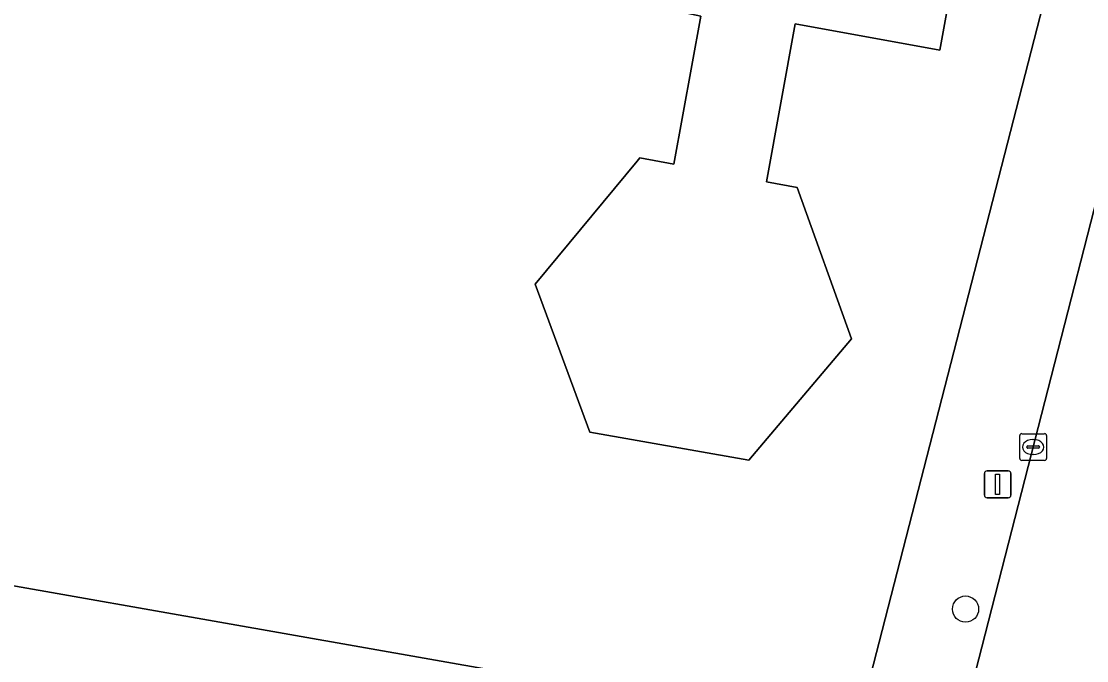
# Model space of a CAD drawing. Extents: x 163683 to 164494, y 382709 to 383872.
# Drawn here: x 163977 to 164016.78, y 383344.1 to 383367.98 of the extents above; entities that cross this region are included whole.
import ezdxf

# ---------------------------------------------------------------- set-up
doc = ezdxf.new("R2010")
doc.units = 0
for name, color, linetype in [('IMGEO_Boom', 7, 'Continuous'), ('IMGEO_Erf', 7, 'Continuous'), ('IMGEO_Kolk', 7, 'Continuous'), ('IMGEO_Lichtmast', 7, 'Continuous'), ('IMGEO_Pand', 7, 'Continuous'), ('IMGEO_Rijbaan_lokaal_open', 7, 'Continuous'), ('IMGEO_Voetpad_open', 7, 'Continuous')]:
    doc.layers.add(name, color=color, linetype=linetype)

msp = doc.modelspace()

# ---------------------------------------------------------------- linework, layer by layer
at = {"layer": 'IMGEO_Boom'}
msp.add_circle((164012.259, 383346.03), 0.489, dxfattribs=at)
at = {"layer": 'IMGEO_Erf'}
msp.add_lwpolyline([(164004.166, 383351.59), (164000, 383352.325), (163998.224, 383352.639), (163996.192, 383358.165), (164000, 383362.755), (164000.101, 383362.877), (164001.369, 383362.647), (164002.373, 383368.173), (164000, 383368.676), (163967.81, 383374.388), (163968.292, 383377.103), (163966.514, 383377.418), (163968.205, 383384.916), (164000, 383379.25), (164004.15, 383378.51), (164004.344, 383379.574), (164013.306, 383377.946), (164011.3, 383366.904), (164005.899, 383367.885), (164004.827, 383361.982), (164005.977, 383361.773), (164008.003, 383356.115)], close=True, dxfattribs=at)
msp.add_lwpolyline([(163971.121, 383347.881), (164008.149, 383341.36), (164018.273, 383380.708)], dxfattribs=at)
at = {"layer": 'IMGEO_Kolk'}
for p, q in [((164014.359, 383352.579), (164015.211, 383352.579)), ((164014.284, 383351.653), (164014.284, 383352.505)), ((164014.772, 383352.359), (164014.797, 383352.359)), ((164015.285, 383352.505), (164015.285, 383351.653)), ((164014.543, 383352.073), (164014.543, 383352.085)), ((164014.981, 383352.036), (164014.583, 383352.036)), ((164014.586, 383352.122), (164014.984, 383352.122)), ((164014.795, 383351.799), (164014.77, 383351.799)), ((164015.027, 383352.085), (164015.027, 383352.073)), ((164015.211, 383351.579), (164014.359, 383351.579))]:
    msp.add_line(p, q, dxfattribs=at)
for points in [[(164014.359, 383352.579), (164015.211, 383352.579)], [(164014.284, 383351.653), (164014.284, 383352.505)], [(164015.285, 383352.505), (164015.285, 383351.653)], [(164015.211, 383351.579), (164014.359, 383351.579)]]:
    msp.add_lwpolyline(points, dxfattribs=at)
for centre, radius, start, end in [((164014.361, 383352.503), 0.0765, 91.552, 178.448), ((164014.361, 383352.503), 0.0765, 91.552, 178.448), ((164015.209, 383352.503), 0.0765, 1.552, 88.448), ((164015.209, 383352.503), 0.0765, 1.552, 88.448), ((164014.583, 383352.082), 0.0403, 85.8775, 175.7526), ((164014.58, 383352.072), 0.0366, 178.938, 274.7102), ((164014.984, 383352.079), 0.043, 264.8664, 352.4533), ((164014.988, 383352.084), 0.0386, 1.7309, 96.639), ((164014.361, 383351.655), 0.0765, 181.552, 268.448), ((164014.361, 383351.655), 0.0765, 181.552, 268.448), ((164015.209, 383351.655), 0.0765, 271.552, 358.448), ((164015.209, 383351.655), 0.0765, 271.552, 358.448)]:
    msp.add_arc(centre, radius, start, end, dxfattribs=at)
for centre, major_axis, ratio, start_param, end_param in [((164014.771, 383352.079), (-0.387, 0.002), 0.722429, 4.712389, 7.853982), ((164014.796, 383352.079), (-0.39, 0.002), 0.717154, 1.570796, 4.712389)]:
    msp.add_ellipse(centre, major_axis=major_axis, ratio=ratio, start_param=start_param, end_param=end_param, dxfattribs=at)
at = {"layer": 'IMGEO_Lichtmast'}
for p, q in [((164012.963, 383350.287), (164012.963, 383351.087)), ((164012.963, 383351.087), (164012.963, 383350.287)), ((164013.063, 383351.187), (164013.853, 383351.187)), ((164013.853, 383351.187), (164013.063, 383351.187)), ((164013.953, 383351.087), (164013.953, 383350.287)), ((164013.953, 383350.287), (164013.953, 383351.087)), ((164013.853, 383350.187), (164013.063, 383350.187)), ((164013.063, 383350.187), (164013.853, 383350.187))]:
    msp.add_line(p, q, dxfattribs=at)
msp.add_lwpolyline([(164013.383, 383351.062), (164013.533, 383351.062), (164013.533, 383350.312), (164013.383, 383350.312), (164013.383, 383351.062)], dxfattribs=at)
for centre, start, end in [((164013.063, 383351.087), 90, 180), ((164013.063, 383351.087), 90, 180), ((164013.853, 383351.087), 0, 90), ((164013.853, 383351.087), 360, 90), ((164013.063, 383350.287), 180, 270), ((164013.063, 383350.287), 180, 270), ((164013.853, 383350.287), 270, 0), ((164013.853, 383350.287), 270, 0)]:
    msp.add_arc(centre, 0.1, start, end, dxfattribs=at)
at = {"layer": 'IMGEO_Pand'}
msp.add_lwpolyline([(164004.166, 383351.59), (164008.003, 383356.115), (164005.977, 383361.773), (164004.827, 383361.982), (164005.899, 383367.885), (164011.3, 383366.904), (164013.306, 383377.946), (164004.344, 383379.574), (164004.15, 383378.51), (164000, 383379.25), (163968.205, 383384.916), (163966.514, 383377.418), (163968.292, 383377.103), (163967.81, 383374.388), (164000, 383368.676), (164002.373, 383368.173), (164001.369, 383362.647), (164000.101, 383362.877), (164000, 383362.755), (163996.192, 383358.165), (163998.224, 383352.639), (164000, 383352.325)], close=True, dxfattribs=at)
at = {"layer": 'IMGEO_Rijbaan_lokaal_open'}
msp.add_lwpolyline([(164030.569, 383377.057), (164021.504, 383378.036), (164020.641, 383374.902), (164012.259, 383342.236), (164012.332, 383342.199), (164007.809, 383324.466), (164007.729, 383324.49), (164007.155, 383322.365)], dxfattribs=at)
at = {"layer": 'IMGEO_Voetpad_open'}
msp.add_lwpolyline([(164012.332, 383342.199), (164012.259, 383342.236), (164020.641, 383374.902), (164021.504, 383378.036), (164018.273, 383380.708), (164008.149, 383341.36), (163971.121, 383347.881), (163959.506, 383350.535), (163957.536, 383342.058), (163958.691, 383341.807), (163957.118, 383335.345), (163956.365, 383332.095), (163967.198, 383329.551)], dxfattribs=at)

doc.saveas('drawing.dxf')
